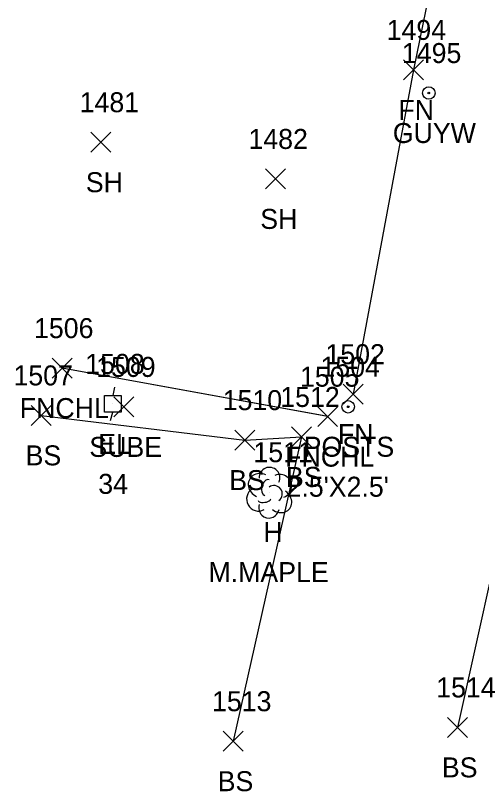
# Model space of a CAD drawing. Extents: x 1554668 to 1563881, y 831386 to 834374.
# Drawn here: x 1561680.6 to 1561727.2, y 833036.1 to 833113.8 of the extents above; entities that cross this region are included whole.
import ezdxf

# ---------------------------------------------------------------- set-up
doc = ezdxf.new("R2010")
doc.units = 0
for name, color, linetype in [('L_A', 7, 'Continuous'), ('L_C', 7, 'Continuous'), ('L_I', 7, 'Continuous'), ('L_TIC', 7, 'Continuous'), ('LELB', 7, 'Continuous'), ('LFNC', 7, 'Continuous'), ('LPST', 7, 'Continuous'), ('LTD', 7, 'Continuous'), ('U_A', 7, 'Continuous'), ('U_C', 7, 'Continuous'), ('U_I', 7, 'Continuous'), ('U_TIC', 7, 'Continuous'), ('UEPT', 7, 'Continuous'), ('UPGW', 7, 'Continuous')]:
    doc.layers.add(name, color=color, linetype=linetype)

msp = doc.modelspace()

# ---------------------------------------------------------------- linework, layer by layer
at = {"layer": 'L_TIC'}
for points in [[(1561719.409, 833107.334), (1561721.409, 833109.334)], [(1561721.409, 833107.334), (1561719.409, 833109.334)], [(1561688.107, 833100.097), (1561690.107, 833102.097)], [(1561690.107, 833100.097), (1561688.107, 833102.097)], [(1561705.574, 833096.425), (1561707.574, 833098.425)], [(1561707.574, 833096.425), (1561705.574, 833098.425)], [(1561684.237, 833077.498), (1561686.237, 833079.498)], [(1561686.237, 833077.498), (1561684.237, 833079.498)], [(1561713.357, 833074.893), (1561715.357, 833076.893)], [(1561715.357, 833074.893), (1561713.357, 833076.893)], [(1561682.124, 833072.768), (1561684.124, 833074.768)], [(1561684.124, 833072.768), (1561682.124, 833074.768)], [(1561710.809, 833072.641), (1561712.809, 833074.641)], [(1561712.809, 833072.641), (1561710.809, 833074.641)], [(1561702.513, 833070.293), (1561704.513, 833072.293)], [(1561704.513, 833070.293), (1561702.513, 833072.293)], [(1561708.19, 833070.613), (1561710.19, 833072.613)], [(1561710.19, 833070.613), (1561708.19, 833072.613)], [(1561723.804, 833041.553), (1561725.804, 833043.553)], [(1561725.804, 833041.553), (1561723.804, 833043.553)], [(1561701.357, 833040.172), (1561703.357, 833042.172)], [(1561703.357, 833040.172), (1561701.357, 833042.172)]]:
    msp.add_lwpolyline(points, dxfattribs=at)
at = {"layer": 'LELB'}
for points in [[(1561732.632, 833134.289), (1561740.179, 833127.018), (1561739.584, 833121.167), (1561731.309, 833103.379), (1561730.18, 833066.742), (1561724.804, 833042.553)], [(1561732.632, 833134.287), (1561740.178, 833127.014), (1561739.583, 833121.164), (1561731.311, 833103.381), (1561730.179, 833066.742), (1561724.804, 833042.554)], [(1561732.632, 833134.287), (1561740.178, 833127.014), (1561739.583, 833121.164), (1561731.311, 833103.381), (1561730.179, 833066.742), (1561724.804, 833042.554)], [(1561732.632, 833134.287), (1561740.178, 833127.014), (1561739.583, 833121.164), (1561731.311, 833103.381), (1561730.179, 833066.742), (1561724.804, 833042.554)], [(1561683.124, 833073.768), (1561703.513, 833071.293), (1561709.19, 833071.613), (1561702.357, 833041.172)], [(1561683.127, 833073.77), (1561703.516, 833071.296), (1561709.187, 833071.609), (1561702.355, 833041.168)], [(1561683.127, 833073.77), (1561703.516, 833071.296), (1561709.187, 833071.609), (1561702.355, 833041.168)], [(1561683.127, 833073.77), (1561703.516, 833071.296), (1561709.187, 833071.609), (1561702.355, 833041.168)]]:
    msp.add_lwpolyline(points, dxfattribs=at)
at = {"layer": 'LFNC'}
for points in [[(1561725.032, 833131.042), (1561720.405, 833108.334), (1561714.356, 833075.891)], [(1561725.032, 833131.042), (1561720.405, 833108.334), (1561714.356, 833075.891)], [(1561725.032, 833131.042), (1561720.405, 833108.334), (1561714.356, 833075.891)], [(1561725.032, 833131.042), (1561720.409, 833108.334), (1561714.357, 833075.893)], [(1561711.809, 833073.641), (1561685.237, 833078.498)], [(1561711.811, 833073.645), (1561685.238, 833078.498)], [(1561711.811, 833073.645), (1561685.238, 833078.498)], [(1561711.811, 833073.645), (1561685.238, 833078.498)]]:
    msp.add_lwpolyline(points, dxfattribs=at)
at = {"layer": 'LPST'}
for radius in [0.625, 0.0833]:
    msp.add_circle((1561713.865, 833074.632), radius, dxfattribs=at)
at = {"layer": 'LTD'}
msp.add_line((1561705.936, 833066.088), (1561705.936, 833066.088), dxfattribs=at)
msp.add_line((1561705.936, 833066.088), (1561705.936, 833066.088), dxfattribs=at)
msp.add_arc((1561705.983, 833067.522), 1.047, 335.52715, 180.95627, dxfattribs=at)
for centre, major_axis, ratio, start_param, end_param in [((1561705.145, 833066.754), (1.21, -0.512), 0.895232, 1.570796, 4.712389), ((1561705.728, 833066.546), (-0.208, -0.792), 0.645439, 3.141593, 6.283185), ((1561706.978, 833066.671), (-1.141, -0.483), 0.949671, 1.570796, 4.712389), ((1561706.436, 833065.921), (-0.5, 0.667), 0.989748, 3.141593, 6.283185), ((1561704.853, 833065.379), (0.584, -1.042), 0.959034, 3.141593, 6.283185), ((1561706.937, 833065.255), (-1.09, 0.792), 0.841452, 1.570796, 4.712389), ((1561705.478, 833065.338), (-0.625, -0.083), 0.423636, 0, 3.141593), ((1561705.937, 833064.588), (0.265, 1.061), 0.942809, 1.570796, 4.712389)]:
    msp.add_ellipse(centre, major_axis=major_axis, ratio=ratio, start_param=start_param, end_param=end_param, dxfattribs=at)
at = {"layer": 'U_TIC'}
for points in [[(1561690.411, 833073.616), (1561692.411, 833075.616)], [(1561692.411, 833073.616), (1561690.411, 833075.616)]]:
    msp.add_lwpolyline(points, dxfattribs=at)
at = {"layer": 'UEPT'}
for p, q in [((1561690.472, 833076.585), (1561690.305, 833075.752)), ((1561689.472, 833074.085), (1561689.472, 833075.752)), ((1561689.472, 833075.752), (1561691.139, 833075.752)), ((1561691.139, 833075.752), (1561691.139, 833074.085)), ((1561690.305, 833074.919), (1561690.305, 833074.919)), ((1561691.139, 833074.085), (1561689.472, 833074.085)), ((1561690.055, 833073.252), (1561690.305, 833074.085))]:
    msp.add_line(p, q, dxfattribs=at)
at = {"layer": 'UPGW'}
for radius in [0.625, 0.0833]:
    msp.add_circle((1561721.937, 833106.018), radius, dxfattribs=at)

# ---------------------------------------------------------------- texts
at = {"layer": 'L_A'}
for s, p in [('FN', (1561718.889, 833103.334)), ('SH', (1561687.596, 833096.097)), ('SH', (1561705.062, 833092.425)), ('FNCHL', (1561680.985, 833073.498)), ('FN', (1561712.837, 833070.893)), ('POSTS', (1561709.408, 833069.632)), ('BS', (1561681.565, 833068.768)), ('FNCHL', (1561707.557, 833068.641)), ('BS', (1561701.954, 833066.293)), ('BS', (1561707.631, 833066.613)), ('H', (1561705.369, 833061.088)), ('BS', (1561723.245, 833037.553)), ('BS', (1561700.798, 833036.172))]:
    msp.add_text(s, height=2, dxfattribs=at).set_placement(p)
at = {"layer": 'L_C'}
for s, p in [("2.5'X2.5'", (1561707.692, 833065.632)), ('M.MAPLE', (1561699.873, 833057.088))]:
    msp.add_text(s, height=2, dxfattribs=at).set_placement(p)
at = {"layer": 'L_I'}
for s, p in [('1494', (1561717.716, 833111.334)), ('1481', (1561686.981, 833104.097)), ('1482', (1561703.881, 833100.425)), ('1506', (1561682.41, 833081.498)), ('1502', (1561711.585, 833078.893)), ('1504', (1561711.093, 833077.632)), ('1507', (1561680.352, 833076.768)), ('1505', (1561709.037, 833076.641)), ('1510', (1561701.3, 833074.293)), ('1512', (1561707.064, 833074.613)), ('1511', (1561704.377, 833069.088)), ('1514', (1561722.678, 833045.553)), ('1513', (1561700.231, 833044.172))]:
    msp.add_text(s, height=2, dxfattribs=at).set_placement(p)
at = {"layer": 'U_A'}
for s, p in [('GUYW', (1561718.331, 833101.018)), ('SUBE', (1561687.947, 833069.616)), ('EL', (1561688.841, 833069.919))]:
    msp.add_text(s, height=2, dxfattribs=at).set_placement(p)
at = {"layer": 'U_C'}
msp.add_text('34', height=2, dxfattribs=at).set_placement((1561688.841, 833065.919))
at = {"layer": 'U_I'}
for s, p in [('1495', (1561719.244, 833109.018)), ('1508', (1561687.534, 833077.919)), ('1509', (1561688.632, 833077.616))]:
    msp.add_text(s, height=2, dxfattribs=at).set_placement(p)

doc.saveas('drawing.dxf')
